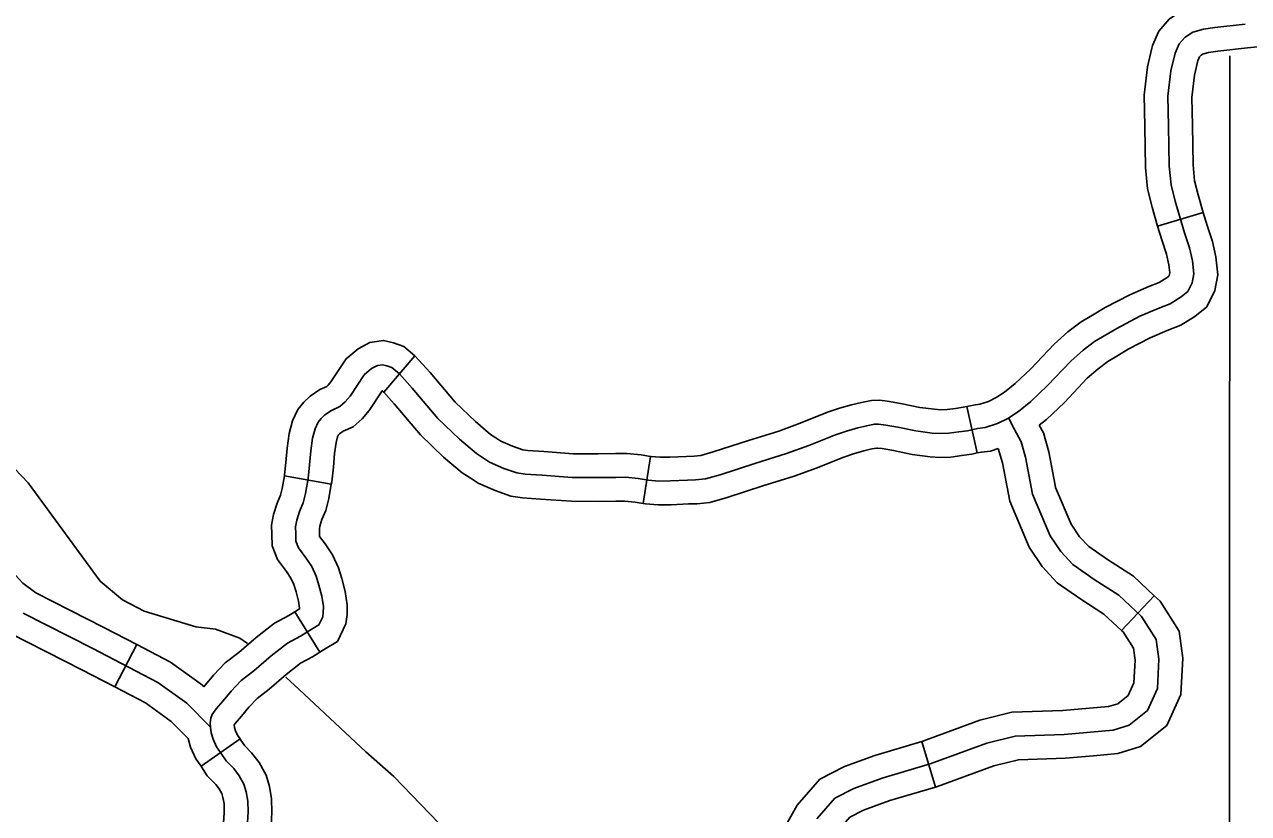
# Model space of a CAD drawing. Extents: x -19 to 366, y -4 to 359.
# Drawn here: x 131.753 to 132.483, y 201.403 to 201.873 of the extents above; entities that cross this region are included whole.
import ezdxf

# ---------------------------------------------------------------- set-up
doc = ezdxf.new("R2010")
doc.units = 0
for name, color, linetype in [('R_Axis Annot', 7, 'Continuous'), ('R_ROW Annot', 7, 'Continuous'), ('R_Temp Easement', 7, 'Continuous'), ('Sheet Fence', 7, 'Continuous'), ('T_Indications', 7, 'Continuous')]:
    doc.layers.add(name, color=color, linetype=linetype)

msp = doc.modelspace()

# ---------------------------------------------------------------- linework, layer by layer
at = {"layer": 'R_Axis Annot'}
msp.add_lwpolyline([(132.4715, 201.07857), (132.47184, 201.85444)], dxfattribs=at)
at = {"layer": 'R_ROW Annot'}
for p, q in [((131.98567, 201.67558), (131.96724, 201.65396)), ((131.90788, 201.60395), (131.93585, 201.59899)), ((131.91406, 201.52291), (131.92904, 201.49877)), ((131.80677, 201.47813), (131.81987, 201.50334)), ((131.85821, 201.43075), (131.88143, 201.44711))]:
    msp.add_line(p, q, dxfattribs=at)
for points in [[(131.98567, 201.67558), (131.97912, 201.68116), (131.97296, 201.68331), (131.96706, 201.68476), (131.95879, 201.68358), (131.95184, 201.67969), (131.94479, 201.67381), (131.93567, 201.66002), (131.93402, 201.65808), (131.93312, 201.65729), (131.92911, 201.65543), (131.92318, 201.65151), (131.91939, 201.64797), (131.91586, 201.64363), (131.9127, 201.63679), (131.91077, 201.62928), (131.90957, 201.62042), (131.90881, 201.61197), (131.90799, 201.60453), (131.90788, 201.60395)], [(131.97645, 201.66477), (131.97193, 201.66863), (131.96892, 201.66968), (131.96634, 201.67031), (131.96341, 201.66989), (131.95992, 201.66794), (131.95549, 201.66424), (131.94704, 201.65145), (131.94415, 201.64808), (131.94097, 201.64528), (131.93606, 201.643), (131.932, 201.64031), (131.92979, 201.63825), (131.92801, 201.63606), (131.92614, 201.63201), (131.92474, 201.62656), (131.92369, 201.61883), (131.92295, 201.61054), (131.92205, 201.60251), (131.92045, 201.59348), (131.91906, 201.58788), (131.91694, 201.58283), (131.91525, 201.57751), (131.91452, 201.5735), (131.91463, 201.56965), (131.91477, 201.5651), (131.91631, 201.56101), (131.92061, 201.55516), (131.9242, 201.55), (131.92674, 201.54421), (131.92847, 201.5387), (131.93023, 201.5322), (131.93112, 201.5261), (131.9311, 201.5223), (131.93074, 201.51987), (131.92847, 201.5151), (131.92384, 201.51226), (131.91757, 201.50836), (131.90973, 201.50414), (131.89999, 201.49658), (131.88972, 201.48772), (131.88215, 201.48187), (131.87611, 201.47556), (131.87138, 201.46989), (131.86721, 201.46501), (131.86487, 201.46171), (131.86401, 201.45954), (131.86365, 201.45661), (131.86373, 201.454), (131.86428, 201.4508), (131.86531, 201.44699), (131.86745, 201.4423), (131.87014, 201.43847), (131.87305, 201.43395), (131.87762, 201.42934), (131.88096, 201.42514), (131.88372, 201.42), (131.88509, 201.41544), (131.88604, 201.40994), (131.88623, 201.40366), (131.88583, 201.39725)], [(131.96724, 201.65396), (131.9663, 201.65476), (131.96618, 201.65466), (131.9584, 201.64288), (131.95429, 201.63808), (131.94882, 201.63326), (131.94302, 201.63056), (131.94082, 201.62911), (131.94019, 201.62852), (131.94015, 201.62848), (131.93958, 201.62723), (131.9387, 201.62383), (131.93781, 201.61724), (131.93708, 201.60912), (131.93612, 201.60048), (131.93585, 201.59899)], [(131.90788, 201.60395), (131.90655, 201.59644), (131.90554, 201.59238), (131.90359, 201.58774), (131.90144, 201.58095), (131.90027, 201.57457), (131.90043, 201.56923), (131.90064, 201.5623), (131.90371, 201.55418), (131.90905, 201.5469), (131.91175, 201.54302), (131.91342, 201.53921), (131.91483, 201.53472), (131.9163, 201.52931), (131.91691, 201.52512), (131.91691, 201.52467), (131.91638, 201.52434), (131.91406, 201.52291)], [(131.93585, 201.59899), (131.93435, 201.59052), (131.93258, 201.58339), (131.93028, 201.57792), (131.92906, 201.57408), (131.92876, 201.57243), (131.92883, 201.57008), (131.9289, 201.5679), (131.92891, 201.56785), (131.93217, 201.56342), (131.93665, 201.55697), (131.94006, 201.54921), (131.94211, 201.54269), (131.94416, 201.5351), (131.94534, 201.52708), (131.94529, 201.52123), (131.94449, 201.51571), (131.93949, 201.5052), (131.9313, 201.50017), (131.92904, 201.49877)], [(131.74419, 201.54946), (131.74504, 201.54727), (131.75183, 201.54006), (131.75965, 201.53413), (131.80009, 201.51361), (131.81987, 201.50334)], [(131.71772, 201.53913), (131.72058, 201.53182), (131.73277, 201.51886), (131.74452, 201.50995), (131.78712, 201.48833), (131.80677, 201.47813)], [(131.75209, 201.52204), (131.7936, 201.50097), (131.83245, 201.48079), (131.84965, 201.46833), (131.86373, 201.45414)], [(131.91406, 201.52291), (131.91044, 201.52066), (131.90195, 201.51608), (131.89099, 201.50758), (131.88073, 201.49872), (131.87262, 201.49246), (131.86551, 201.48503), (131.85984, 201.47823)], [(131.81987, 201.50334), (131.83993, 201.49291), (131.85893, 201.47916), (131.85984, 201.47823)], [(131.92904, 201.49877), (131.92469, 201.49607), (131.91751, 201.49219), (131.90899, 201.48558), (131.89871, 201.47671), (131.89167, 201.47128), (131.8867, 201.46609), (131.88223, 201.46073), (131.87843, 201.45627), (131.8779, 201.45552), (131.8779, 201.45542), (131.87816, 201.45387), (131.87872, 201.45183), (131.87983, 201.44939), (131.88143, 201.44711)], [(131.80677, 201.47813), (131.82497, 201.46867), (131.84038, 201.45751), (131.85051, 201.44729)], [(131.85051, 201.44729), (131.85191, 201.44216), (131.85506, 201.43521), (131.85821, 201.43075)], [(131.88143, 201.44711), (131.88193, 201.44641), (131.88419, 201.44289), (131.88825, 201.43879), (131.89287, 201.43299), (131.89692, 201.42546), (131.89895, 201.4187), (131.90021, 201.41137), (131.90045, 201.40343), (131.89995, 201.39547), (131.89915, 201.39129)], [(131.85821, 201.43075), (131.85836, 201.43053), (131.86191, 201.42502), (131.86699, 201.41988), (131.86906, 201.41728), (131.87053, 201.41455), (131.87124, 201.41218), (131.87187, 201.40852), (131.87201, 201.40389), (131.87171, 201.39903), (131.87009, 201.39057), (131.86846, 201.38018), (131.8674, 201.3755)]]:
    msp.add_lwpolyline(points, dxfattribs=at)
at = {"layer": 'R_Temp Easement'}
for points in [[(131.8858, 201.50399), (131.88132, 201.50711), (131.86686, 201.5126), (131.8551, 201.51395), (131.8243, 201.52338), (131.81132, 201.53003), (131.79791, 201.54122), (131.755, 201.5998), (131.73461, 201.62114), (131.70853, 201.64316), (131.69514, 201.65283), (131.67204, 201.67793), (131.66351, 201.69108), (131.65426, 201.72699), (131.65285, 201.74518), (131.65295, 201.76302), (131.66055, 201.81092), (131.67525, 201.83958), (131.68477, 201.86096), (131.69161, 201.88382)], [(132.03202, 201.36004), (131.99982, 201.39696), (131.97312, 201.42463), (131.95641, 201.43939), (131.91671, 201.47655), (131.90871, 201.48389)]]:
    msp.add_lwpolyline(points, dxfattribs=at)
at = {"layer": 'Sheet Fence'}
for points in [[(139.44064, 1.53154), (139.25106, 10.14733), (139.06082, 18.76327), (138.86992, 27.37935), (138.67836, 35.99557), (138.48613, 44.61194), (138.29325, 53.22845), (138.09971, 61.84511), (137.9055, 70.46191), (137.71065, 79.07885), (137.51513, 87.69595), (137.31896, 96.31318), (137.12214, 104.93057), (136.92466, 113.54809), (136.72653, 122.16577), (136.52775, 130.78359), (136.32832, 139.40156), (136.12824, 148.01968), (135.9275, 156.63794), (135.72612, 165.25636), (135.5241, 173.87492), (135.32143, 182.49362), (135.11811, 191.11248), (134.91415, 199.73149), (134.70954, 208.35064), (134.50429, 216.96995), (134.2984, 225.5894), (134.09187, 234.209), (133.8847, 242.82876), (133.6769, 251.44866), (133.46845, 260.06872), (133.25937, 268.68892), (133.04965, 277.30928), (132.8393, 285.92978), (132.62831, 294.55044), (132.41669, 303.17125), (132.20444, 311.79221), (131.99156, 320.41333), (131.77805, 329.0346), (131.56391, 337.65601), (131.34914, 346.27759)], [(132.10274, 1.37457), (131.92315, 9.99003), (131.74293, 18.60564), (131.56208, 27.22139), (131.38061, 35.83729), (131.19851, 44.45333), (131.01578, 53.06953), (130.83243, 61.68587), (130.64846, 70.30236), (130.46386, 78.91899), (130.27864, 87.53578), (130.0928, 96.15271), (129.90635, 104.7698), (129.71927, 113.38703), (129.53157, 122.00441), (129.34326, 130.62194), (129.15433, 139.23962), (128.96478, 147.85745), (128.77462, 156.47544), (128.58385, 165.09357), (128.39246, 173.71185), (128.20046, 182.33029), (128.00785, 190.94888), (127.81463, 199.56762), (127.6208, 208.18651), (127.42636, 216.80555), (127.23131, 225.42475), (127.03566, 234.0441), (126.8394, 242.6636), (126.64253, 251.28326), (126.44506, 259.90307), (126.24699, 268.52303), (126.04832, 277.14315), (125.84904, 285.76342), (125.64916, 294.38385), (125.44869, 303.00443), (125.24761, 311.62517), (125.04594, 320.24606), (124.84367, 328.86711), (124.64081, 337.48831), (124.43735, 346.10967)], [(0, 198.13258), (7.10141, 198.13701), (14.2028, 198.15029), (21.30418, 198.17244), (28.40552, 198.20345), (35.50682, 198.24331), (42.60806, 198.29203), (49.70923, 198.34961), (56.81033, 198.41605), (63.91134, 198.49135), (71.01225, 198.5755), (78.11305, 198.66852), (85.21373, 198.77039), (92.31428, 198.88112), (99.41468, 199.0007), (106.51492, 199.12915), (113.61501, 199.26645), (120.71491, 199.4126), (127.81463, 199.56762), (134.91415, 199.73149), (142.01345, 199.90421), (149.11254, 200.0858), (156.2114, 200.27623), (163.31001, 200.47553), (170.40837, 200.68367), (177.50646, 200.90068), (184.60427, 201.12653), (191.7018, 201.36125), (198.79903, 201.60481), (205.89596, 201.85723), (212.99256, 202.1185), (220.08883, 202.38862), (227.18475, 202.6676), (234.28033, 202.95542), (241.37554, 203.2521), (248.47037, 203.55763), (255.56482, 203.87201), (262.65887, 204.19524), (269.75251, 204.52732), (276.84573, 204.86824), (283.93852, 205.21802), (291.03086, 205.57664), (298.12276, 205.94411), (305.21419, 206.32042), (312.30515, 206.70559), (319.39562, 207.09959), (326.48559, 207.50244), (333.57505, 207.91414), (340.664, 208.33468)]]:
    msp.add_spline(points, degree=3, dxfattribs=at)
at = {"layer": 'T_Indications'}
for p, q in [((132.42877, 201.75298), (132.45603, 201.761)), ((132.31503, 201.64536), (132.32119, 201.61763)), ((132.12627, 201.61559), (132.1219, 201.58752)), ((132.42662, 201.53252), (132.40717, 201.51181)), ((132.29622, 201.41833), (132.28816, 201.44558))]:
    msp.add_line(p, q, dxfattribs=at)
for points in [[(132.5122, 201.89663), (132.51147, 201.89493), (132.50964, 201.89219), (132.50908, 201.89142), (132.50894, 201.89132), (132.50861, 201.89117), (132.50044, 201.88959), (132.47951, 201.88758), (132.46109, 201.88557), (132.45325, 201.88438), (132.44371, 201.88179), (132.43575, 201.87646), (132.4295, 201.8693), (132.42573, 201.86064), (132.42535, 201.85905)], [(132.53831, 201.88543), (132.53654, 201.88132), (132.53294, 201.87593), (132.52967, 201.87145), (132.5237, 201.86681), (132.51726, 201.86391), (132.50451, 201.86144), (132.48241, 201.85932), (132.46476, 201.85739), (132.45912, 201.85654), (132.45564, 201.85559), (132.45469, 201.85495), (132.45379, 201.85393), (132.45278, 201.85161), (132.45299, 201.85249)], [(132.48096, 201.87345), (132.46293, 201.87148), (132.45618, 201.87046), (132.44968, 201.86869), (132.44522, 201.86571), (132.44165, 201.86161), (132.43925, 201.85613), (132.43673, 201.84551), (132.43491, 201.83041), (132.4353, 201.81261), (132.43574, 201.78869), (132.43676, 201.77755), (132.43918, 201.76793), (132.44475, 201.74901), (132.44772, 201.73998), (132.44951, 201.73234), (132.45034, 201.72448), (132.44937, 201.71904), (132.4468, 201.71397), (132.44277, 201.71072), (132.43622, 201.70667), (132.42903, 201.70375), (132.41823, 201.69915), (132.4044, 201.69192), (132.39111, 201.68411), (132.38428, 201.67892), (132.37695, 201.67243), (132.36317, 201.65781), (132.35306, 201.64838), (132.34585, 201.64247), (132.33941, 201.63828), (132.33325, 201.63525), (132.32594, 201.63275), (132.32131, 201.6322), (132.31538, 201.63089), (132.31015, 201.63016), (132.30432, 201.62941), (132.29907, 201.62925), (132.29437, 201.62954), (132.28464, 201.63082), (132.27375, 201.63305), (132.26661, 201.63426), (132.26233, 201.63485), (132.25961, 201.63477), (132.25523, 201.63392), (132.24987, 201.63262), (132.24324, 201.63071), (132.23668, 201.62856), (132.22065, 201.6221), (132.20743, 201.61728), (132.18901, 201.6116), (132.16774, 201.60469), (132.15898, 201.60215), (132.15317, 201.60155), (132.14834, 201.6014), (132.13825, 201.60095), (132.13126, 201.60089), (132.12506, 201.6014), (132.11892, 201.60236), (132.11149, 201.60313), (132.10552, 201.60309), (132.09513, 201.60292), (132.07961, 201.60302), (132.06164, 201.60434), (132.05142, 201.60495), (132.04654, 201.60572), (132.03876, 201.60848), (132.03026, 201.61221), (132.02241, 201.61725), (132.01235, 201.62578), (131.99945, 201.63822), (131.98412, 201.65631), (131.97645, 201.66477)], [(132.42535, 201.85906), (132.42272, 201.84801), (132.42069, 201.83111), (132.4211, 201.81233), (132.42155, 201.78791), (132.42272, 201.77515), (132.42548, 201.7642), (132.42877, 201.75298)], [(132.45299, 201.85249), (132.45074, 201.84301), (132.44913, 201.82972), (132.44951, 201.8129), (132.44993, 201.78947), (132.45081, 201.77995), (132.45289, 201.77167), (132.45603, 201.761)], [(132.45603, 201.761), (132.45831, 201.75323), (132.46141, 201.74383), (132.46355, 201.73471), (132.46468, 201.72397), (132.46298, 201.71448), (132.45809, 201.70484), (132.451, 201.69911), (132.44267, 201.69396), (132.43449, 201.69064), (132.42431, 201.6863), (132.41129, 201.6795), (132.40536, 201.67601)], [(132.42877, 201.75298), (132.43119, 201.74478), (132.43403, 201.73613), (132.43548, 201.72996), (132.436, 201.725), (132.43575, 201.7236), (132.4355, 201.72311), (132.43454, 201.72233), (132.42977, 201.71938), (132.42357, 201.71686), (132.41215, 201.712), (132.39751, 201.70435), (132.39097, 201.7005)], [(132.39097, 201.7005), (132.38319, 201.69593), (132.37526, 201.68991), (132.36705, 201.68264), (132.35315, 201.66788), (132.3437, 201.65908), (132.33745, 201.65395), (132.33238, 201.65065), (132.32779, 201.64839), (132.32278, 201.64668), (132.31894, 201.64623), (132.31503, 201.64536)], [(132.03398, 201.6267), (132.03088, 201.62869), (132.02188, 201.63632), (132.00982, 201.64795), (131.99481, 201.66567), (131.98567, 201.67558)], [(132.40536, 201.67601), (132.39904, 201.67229), (132.3933, 201.66793), (132.38684, 201.66222), (132.3732, 201.64773), (132.36242, 201.63769), (132.35812, 201.63416)], [(132.01865, 201.60279), (132.01395, 201.6058), (132.00282, 201.61524), (131.98907, 201.62849), (131.97344, 201.64695), (131.96724, 201.65396)], [(132.31503, 201.64536), (132.31286, 201.64488), (132.30826, 201.64424), (132.3032, 201.64359), (132.29929, 201.64347), (132.29573, 201.64369), (132.287, 201.64483), (132.27637, 201.64702), (132.26876, 201.64831), (132.26308, 201.64908), (132.25804, 201.64893), (132.25221, 201.64781), (132.24622, 201.64635), (132.23907, 201.64429), (132.23181, 201.64191), (132.21551, 201.63534)], [(132.21556, 201.63536), (132.20291, 201.63075), (132.18473, 201.62514), (132.16356, 201.61827), (132.15625, 201.61614), (132.15223, 201.61573), (132.14782, 201.6156), (132.13786, 201.61516), (132.13178, 201.6151), (132.12674, 201.61551), (132.12626, 201.61559)], [(132.22551, 201.39939), (132.23624, 201.41174), (132.24761, 201.41759), (132.26451, 201.42377), (132.2931, 201.43223), (132.3269, 201.44458), (132.3438, 201.44881), (132.37304, 201.44978), (132.40229, 201.45238), (132.41171, 201.45531), (132.42276, 201.46409), (132.42861, 201.4771), (132.42959, 201.49465), (132.42796, 201.50636), (132.41919, 201.52001), (132.40554, 201.53283), (132.39092, 201.54225), (132.37824, 201.55103), (132.37109, 201.55884), (132.36459, 201.56827), (132.35419, 201.59298), (132.34997, 201.61509), (132.34737, 201.62419), (132.34315, 201.63199), (132.33977, 201.63852)], [(132.36763, 201.59836), (132.3638, 201.61838), (132.3606, 201.62959), (132.35812, 201.63416)], [(132.12627, 201.61559), (132.12075, 201.61645), (132.11218, 201.61734), (132.10536, 201.6173), (132.09506, 201.61713), (132.08018, 201.61723), (132.06258, 201.61851), (132.05296, 201.61909), (132.05005, 201.61955), (132.04399, 201.62169), (132.03699, 201.62477), (132.03398, 201.6267)], [(132.32119, 201.61763), (132.31791, 201.6169), (132.31203, 201.61608), (132.30544, 201.61524), (132.29884, 201.61504), (132.29301, 201.6154), (132.28229, 201.6168), (132.27113, 201.61909), (132.26446, 201.62022), (132.26158, 201.62061), (132.26117, 201.6206), (132.25825, 201.62004), (132.25351, 201.61889), (132.24742, 201.61713), (132.24155, 201.61521), (132.22614, 201.609)], [(132.33369, 201.62038), (132.3291, 201.61882), (132.32368, 201.61818), (132.32119, 201.61763)], [(132.33972, 201.59303), (132.33614, 201.6118), (132.33369, 201.62038)], [(132.22614, 201.609), (132.22574, 201.60883), (132.21196, 201.60381), (132.1933, 201.59806), (132.17191, 201.59111), (132.16172, 201.58815), (132.15412, 201.58736), (132.14887, 201.58721), (132.13863, 201.58675), (132.13074, 201.58668), (132.12338, 201.58729), (132.1219, 201.58752)], [(132.1219, 201.58752), (132.11709, 201.58826), (132.11079, 201.58892), (132.10568, 201.58889), (132.0952, 201.58872), (132.07905, 201.58882), (132.0607, 201.59016), (132.04988, 201.59081), (132.04302, 201.5919), (132.03352, 201.59527), (132.02353, 201.59966), (132.01864, 201.60279)], [(132.42662, 201.53252), (132.41432, 201.54407), (132.39881, 201.55407), (132.38764, 201.5618), (132.38223, 201.56771), (132.37712, 201.57512), (132.36787, 201.59711), (132.36763, 201.59836)], [(132.40717, 201.51181), (132.39676, 201.52159), (132.38302, 201.53044), (132.36884, 201.54026), (132.35995, 201.54997), (132.35207, 201.56141), (132.34052, 201.58884), (132.33972, 201.59303)], [(132.39062, 201.43709), (132.40506, 201.43837), (132.41847, 201.44253), (132.4343, 201.45512), (132.44265, 201.47367), (132.44385, 201.49524), (132.4416, 201.51141), (132.43019, 201.52917), (132.42662, 201.53252)], [(132.3881, 201.46538), (132.39952, 201.4664), (132.40496, 201.46809), (132.41122, 201.47306), (132.41458, 201.48052), (132.41533, 201.49406), (132.41432, 201.50131), (132.40819, 201.51086), (132.40717, 201.51181)], [(132.28816, 201.44558), (132.28865, 201.44572), (132.32273, 201.45818), (132.34182, 201.46295), (132.37218, 201.46397), (132.3881, 201.46538)], [(132.2031, 201.37554), (132.20233, 201.38093), (132.20422, 201.39038), (132.21382, 201.40759), (132.2273, 201.42312), (132.2419, 201.43063), (132.26005, 201.43727), (132.28816, 201.44558)], [(132.29622, 201.41833), (132.29756, 201.41873), (132.33107, 201.43098), (132.34578, 201.43466), (132.37391, 201.4356), (132.39062, 201.43709)], [(132.23207, 201.38198), (132.2372, 201.39118), (132.24517, 201.40036), (132.25332, 201.40456), (132.26896, 201.41028), (132.29622, 201.41833)]]:
    msp.add_lwpolyline(points, dxfattribs=at)

doc.saveas('drawing.dxf')
